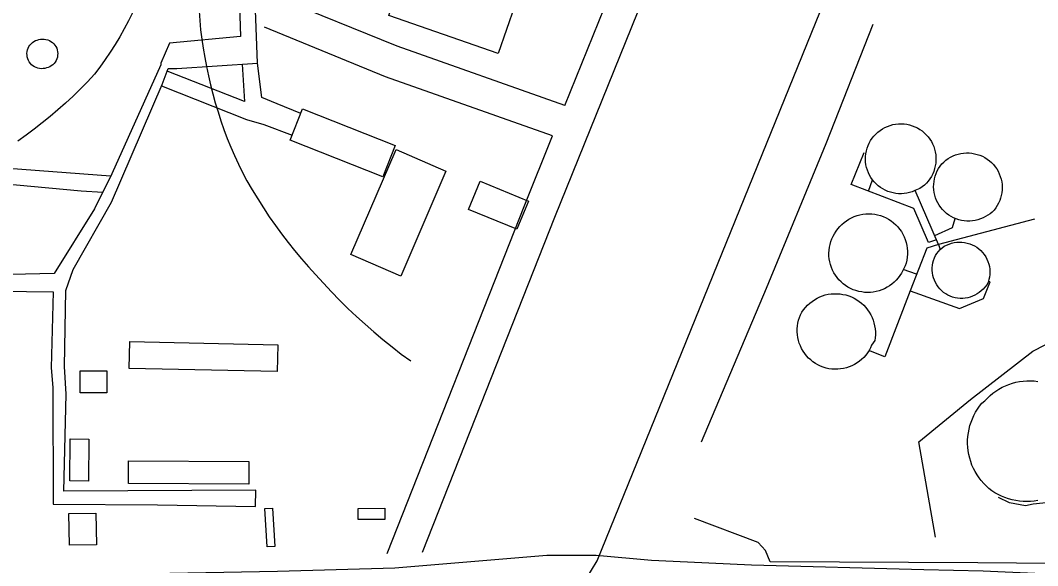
# Model space of a CAD drawing. Extents: x 3704301 to 3742427, y 506229 to 532009.
# Drawn here: x 3712396 to 3713333, y 522903 to 523406 of the extents above; entities that cross this region are included whole.
import ezdxf

# ---------------------------------------------------------------- set-up
doc = ezdxf.new("R2010")
doc.units = 0
for name, color, linetype in [('V-BLDG-OTLN', 7, 'Continuous'), ('V-DOMW-TANK', 7, 'Continuous'), ('V-RAIL-TRAK', 7, 'Continuous'), ('V-ROAD-CNTR', 7, 'Continuous'), ('V-TOPO-SHOR', 7, 'Continuous'), ('V-UTIL-LINE', 7, 'Continuous')]:
    doc.layers.add(name, color=color, linetype=linetype)

msp = doc.modelspace()

# ---------------------------------------------------------------- linework, layer by layer
at = {"layer": 'V-BLDG-OTLN'}
for points in [[(3712836.21, 523375.32), (3712735.67, 523410.45), (3712751.13, 523454.68), (3712851.66, 523419.56)], [(3712730.09, 523261.61), (3712644.65, 523295.36), (3712656.06, 523324.24), (3712741.5, 523290.5)], [(3712700.52, 523189.97), (3712742.14, 523286.73), (3712788.11, 523266.98), (3712746.5, 523170.2)], [(3712864.07, 523239.29), (3712853.38, 523213.36), (3712809.01, 523231.64), (3712819.7, 523257.57)], [(3712497.02, 523109.67), (3712633.31, 523106.69), (3712632.77, 523082.08), (3712496.48, 523085.06)], [(3712475.91, 523062.46), (3712451.39, 523062.4), (3712451.34, 523082.68), (3712475.86, 523082.74)], [(3712441.68, 522981.27), (3712442.05, 523019.94), (3712459.2, 523019.77), (3712458.82, 522981.1)], [(3712495.86, 522999.79), (3712606.69, 522999.11), (3712606.56, 522978.25), (3712495.74, 522978.92)], [(3712465.8, 522951.61), (3712466.34, 522922.38), (3712441.49, 522921.92), (3712440.95, 522951.16)], [(3712623.38, 522920.4), (3712621.41, 522955.76), (3712628.53, 522956.16), (3712630.5, 522920.79)], [(3712731.79, 522945.65), (3712707.26, 522945.59), (3712707.24, 522955.97), (3712731.76, 522956.03)]]:
    msp.add_lwpolyline(points, close=True, dxfattribs=at)
at = {"layer": 'V-DOMW-TANK'}
for points in [[(3712420.3, 523362.07), (3712418.71, 523361.62), (3712417.08, 523361.37), (3712415.44, 523361.32), (3712413.8, 523361.47), (3712412.19, 523361.81), (3712410.63, 523362.35), (3712409.15, 523363.07), (3712407.77, 523363.97), (3712406.5, 523365.03), (3712405.38, 523366.23), (3712404.41, 523367.56), (3712403.6, 523369), (3712402.98, 523370.53), (3712402.55, 523372.12), (3712402.31, 523373.75), (3712402.27, 523375.4), (3712402.44, 523377.04), (3712402.8, 523378.65), (3712403.35, 523380.21), (3712404.08, 523381.68), (3712404.99, 523383.05), (3712406.06, 523384.31), (3712407.27, 523385.42), (3712408.61, 523386.39), (3712410.06, 523387.18), (3712411.59, 523387.79), (3712413.19, 523388.21), (3712414.82, 523388.44), (3712416.46, 523388.47), (3712418.12, 523388.46), (3712419.77, 523388.25), (3712421.38, 523387.84), (3712422.92, 523387.23), (3712424.38, 523386.43), (3712425.73, 523385.46), (3712426.94, 523384.33), (3712428.01, 523383.06), (3712428.91, 523381.67), (3712429.63, 523380.17), (3712430.16, 523378.6), (3712430.49, 523376.97), (3712430.61, 523375.31), (3712430.53, 523373.66), (3712430.24, 523372.02), (3712429.76, 523370.43), (3712429.08, 523368.92), (3712428.21, 523367.5), (3712427.18, 523366.2), (3712426, 523365.04), (3712424.68, 523364.03), (3712423.24, 523363.19), (3712421.71, 523362.54)], [(3713219.91, 523248.91), (3713217.54, 523247.95), (3713215.1, 523247.18), (3713212.61, 523246.61), (3713210.09, 523246.24), (3713207.54, 523246.07), (3713204.99, 523246.1), (3713202.45, 523246.34), (3713199.93, 523246.77), (3713197.46, 523247.4), (3713195.04, 523248.23), (3713192.7, 523249.25), (3713190.44, 523250.45), (3713188.29, 523251.82), (3713186.25, 523253.36), (3713184.35, 523255.05), (3713182.58, 523256.89), (3713180.96, 523258.87), (3713179.5, 523260.97), (3713178.22, 523263.17), (3713177.11, 523265.47), (3713176.19, 523267.86), (3713175.46, 523270.3), (3713174.93, 523272.8), (3713174.6, 523275.33), (3713174.47, 523277.88), (3713174.54, 523280.43), (3713174.81, 523282.97), (3713175.29, 523285.48), (3713175.96, 523287.94), (3713176.84, 523290.38), (3713177.92, 523292.73), (3713179.18, 523295), (3713180.61, 523297.15), (3713182.22, 523299.19), (3713183.98, 523301.09), (3713185.89, 523302.85), (3713187.93, 523304.44), (3713190.09, 523305.87), (3713192.36, 523307.12), (3713194.72, 523308.19), (3713197.16, 523309.07), (3713199.66, 523309.74), (3713202.2, 523310.22), (3713204.78, 523310.5), (3713207.37, 523310.56), (3713209.96, 523310.42), (3713212.53, 523310.08), (3713215.06, 523309.53), (3713217.54, 523308.78), (3713219.96, 523307.84), (3713222.29, 523306.71), (3713224.52, 523305.39), (3713226.64, 523303.9), (3713228.63, 523302.25), (3713230.49, 523300.44), (3713232.2, 523298.49), (3713233.75, 523296.42), (3713235.12, 523294.22), (3713236.32, 523291.92), (3713237.33, 523289.54), (3713238.15, 523287.08), (3713238.77, 523284.56), (3713239.18, 523282), (3713239.39, 523279.42), (3713239.4, 523276.83), (3713239.2, 523274.24), (3713238.79, 523271.68), (3713238.18, 523269.17), (3713237.37, 523266.7), (3713236.37, 523264.31), (3713235.18, 523262.01), (3713233.81, 523259.81), (3713232.27, 523257.73), (3713230.57, 523255.77), (3713228.72, 523253.96), (3713226.73, 523252.3), (3713224.62, 523250.8)], [(3713285.04, 523225.01), (3713282.78, 523223.83), (3713280.43, 523222.84), (3713278, 523222.04), (3713275.53, 523221.43), (3713273.01, 523221.03), (3713270.47, 523220.83), (3713267.92, 523220.83), (3713265.37, 523221.03), (3713262.86, 523221.44), (3713260.38, 523222.04), (3713257.96, 523222.85), (3713255.61, 523223.84), (3713253.34, 523225.01), (3713251.18, 523226.36), (3713249.13, 523227.89), (3713247.21, 523229.57), (3713245.43, 523231.4), (3713243.8, 523233.36), (3713242.34, 523235.45), (3713241.04, 523237.65), (3713239.92, 523239.94), (3713238.99, 523242.32), (3713238.25, 523244.76), (3713237.71, 523247.25), (3713237.37, 523249.78), (3713237.23, 523252.33), (3713237.3, 523254.88), (3713237.57, 523257.42), (3713238.04, 523259.93), (3713238.71, 523262.39), (3713239.57, 523264.79), (3713240.63, 523267.12), (3713241.86, 523269.35), (3713243.27, 523271.48), (3713244.84, 523273.49), (3713246.65, 523275.28), (3713248.58, 523276.92), (3713250.65, 523278.4), (3713252.82, 523279.71), (3713255.09, 523280.85), (3713257.45, 523281.8), (3713259.87, 523282.57), (3713262.35, 523283.14), (3713264.86, 523283.51), (3713267.39, 523283.68), (3713269.94, 523283.65), (3713272.46, 523283.42), (3713274.97, 523282.99), (3713277.43, 523282.36), (3713279.83, 523281.55), (3713282.17, 523280.54), (3713284.41, 523279.35), (3713286.56, 523277.99), (3713288.59, 523276.46), (3713290.49, 523274.78), (3713292.25, 523272.95), (3713293.86, 523270.99), (3713295.32, 523268.9), (3713296.6, 523266.71), (3713297.7, 523264.42), (3713298.62, 523262.05), (3713299.35, 523259.62), (3713299.89, 523257.14), (3713300.23, 523254.62), (3713300.36, 523252.08), (3713300.3, 523249.54), (3713300.03, 523247.02), (3713299.57, 523244.52), (3713298.91, 523242.07), (3713298.05, 523239.67), (3713297.01, 523237.35), (3713295.79, 523235.12), (3713294.4, 523233), (3713292.84, 523230.99), (3713291.13, 523229.11), (3713289.28, 523227.38)], [(3713208.76, 523175.31), (3713207.51, 523172.93), (3713206.08, 523170.65), (3713204.48, 523168.49), (3713202.73, 523166.45), (3713200.82, 523164.54), (3713198.78, 523162.79), (3713196.61, 523161.2), (3713194.33, 523159.77), (3713191.95, 523158.52), (3713189.48, 523157.45), (3713186.94, 523156.57), (3713184.34, 523155.88), (3713181.69, 523155.4), (3713179.02, 523155.11), (3713176.33, 523155.02), (3713173.64, 523155.14), (3713170.97, 523155.46), (3713168.33, 523155.97), (3713165.73, 523156.69), (3713163.2, 523157.59), (3713160.74, 523158.69), (3713158.37, 523159.97), (3713156.11, 523161.42), (3713153.96, 523163.04), (3713151.94, 523164.81), (3713150.05, 523166.73), (3713148.32, 523168.79), (3713146.74, 523170.98), (3713145.35, 523173.27), (3713144.12, 523175.67), (3713143.07, 523178.15), (3713142.21, 523180.7), (3713141.56, 523183.31), (3713141.09, 523185.96), (3713140.83, 523188.64), (3713140.77, 523191.33), (3713140.91, 523194.01), (3713141.26, 523196.68), (3713141.8, 523199.32), (3713142.54, 523201.9), (3713143.47, 523204.42), (3713144.6, 523206.87), (3713145.9, 523209.23), (3713147.37, 523211.48), (3713148.97, 523213.7), (3713150.73, 523215.8), (3713152.65, 523217.76), (3713154.71, 523219.57), (3713156.9, 523221.21), (3713159.21, 523222.68), (3713161.63, 523223.98), (3713164.14, 523225.08), (3713166.73, 523225.99), (3713169.38, 523226.69), (3713172.07, 523227.2), (3713174.8, 523227.49), (3713177.53, 523227.58), (3713180.27, 523227.46), (3713182.99, 523227.13), (3713185.68, 523226.59), (3713188.32, 523225.86), (3713190.9, 523224.92), (3713193.39, 523223.78), (3713195.79, 523222.46), (3713198.09, 523220.96), (3713200.26, 523219.29), (3713202.3, 523217.46), (3713204.2, 523215.48), (3713205.93, 523213.36), (3713207.5, 523211.11), (3713208.9, 523208.76), (3713210.11, 523206.3), (3713211.13, 523203.75), (3713211.95, 523201.14), (3713212.57, 523198.47), (3713212.99, 523195.76), (3713213.19, 523193.03), (3713213.19, 523190.29), (3713212.98, 523187.55), (3713212.56, 523184.84), (3713211.94, 523182.17), (3713211.11, 523179.56)], [(3713284.25, 523159.93), (3713282.73, 523158.14), (3713281.06, 523156.48), (3713279.25, 523154.98), (3713277.32, 523153.64), (3713275.28, 523152.47), (3713273.15, 523151.49), (3713270.93, 523150.69), (3713268.66, 523150.09), (3713266.34, 523149.69), (3713263.99, 523149.5), (3713261.64, 523149.51), (3713259.3, 523149.73), (3713256.98, 523150.14), (3713254.71, 523150.76), (3713252.51, 523151.58), (3713250.38, 523152.58), (3713248.35, 523153.76), (3713246.43, 523155.12), (3713244.64, 523156.64), (3713242.98, 523158.31), (3713241.47, 523160.12), (3713240.13, 523162.05), (3713238.97, 523164.09), (3713237.98, 523166.23), (3713237.19, 523168.44), (3713236.59, 523170.72), (3713236.19, 523173.03), (3713236, 523175.38), (3713236.01, 523177.73), (3713236.22, 523180.07), (3713236.64, 523182.38), (3713237.26, 523184.65), (3713238.08, 523186.86), (3713239.08, 523188.98), (3713240.26, 523191.01), (3713241.62, 523192.93), (3713243.14, 523194.73), (3713245.04, 523196.23), (3713247.07, 523197.56), (3713249.2, 523198.71), (3713251.43, 523199.67), (3713253.73, 523200.43), (3713256.09, 523200.99), (3713258.48, 523201.34), (3713260.91, 523201.48), (3713263.33, 523201.41), (3713265.74, 523201.12), (3713268.11, 523200.63), (3713270.44, 523199.93), (3713272.69, 523199.03), (3713274.85, 523197.94), (3713276.92, 523196.67), (3713278.86, 523195.22), (3713280.67, 523193.6), (3713282.33, 523191.83), (3713283.83, 523189.93), (3713285.16, 523187.9), (3713286.31, 523185.77), (3713287.27, 523183.54), (3713288.03, 523181.24), (3713288.58, 523178.88), (3713288.93, 523176.48), (3713289.07, 523174.06), (3713288.99, 523171.64), (3713288.7, 523169.23), (3713288.21, 523166.86), (3713287.5, 523164.54), (3713286.6, 523162.29)], [(3713180.16, 523106.39), (3713179.05, 523103.93), (3713177.76, 523101.57), (3713176.29, 523099.31), (3713174.66, 523097.17), (3713172.87, 523095.15), (3713170.93, 523093.28), (3713168.85, 523091.56), (3713166.66, 523090), (3713164.35, 523088.61), (3713161.94, 523087.4), (3713159.44, 523086.38), (3713156.88, 523085.55), (3713154.26, 523084.91), (3713151.6, 523084.48), (3713148.91, 523084.24), (3713146.22, 523084.22), (3713143.53, 523084.39), (3713140.86, 523084.77), (3713138.23, 523085.35), (3713135.65, 523086.12), (3713133.13, 523087.09), (3713130.7, 523088.25), (3713128.35, 523089.58), (3713126.12, 523091.09), (3713124.01, 523092.77), (3713122.03, 523094.6), (3713120.2, 523096.58), (3713118.52, 523098.68), (3713117, 523100.91), (3713115.66, 523103.25), (3713114.5, 523105.68), (3713113.52, 523108.19), (3713112.74, 523110.77), (3713112.16, 523113.4), (3713111.77, 523116.07), (3713111.59, 523118.76), (3713111.62, 523121.46), (3713111.84, 523124.14), (3713112.27, 523126.8), (3713112.9, 523129.42), (3713113.73, 523131.98), (3713114.75, 523134.48), (3713115.95, 523136.89), (3713117.5, 523139.15), (3713119.21, 523141.28), (3713121.08, 523143.28), (3713123.08, 523145.13), (3713125.22, 523146.83), (3713127.49, 523148.36), (3713129.86, 523149.73), (3713132.32, 523150.91), (3713134.87, 523151.9), (3713137.48, 523152.7), (3713140.15, 523153.31), (3713142.85, 523153.71), (3713145.58, 523153.92), (3713148.31, 523153.92), (3713151.03, 523153.71), (3713153.73, 523153.3), (3713156.4, 523152.7), (3713159.01, 523151.89), (3713161.56, 523150.9), (3713164.02, 523149.71), (3713166.39, 523148.35), (3713168.65, 523146.81), (3713170.79, 523145.11), (3713172.8, 523143.26), (3713174.66, 523141.25), (3713176.37, 523139.12), (3713177.92, 523136.87), (3713179.29, 523134.51), (3713180.48, 523132.05), (3713181.49, 523129.51), (3713182.3, 523126.9), (3713182.92, 523124.23), (3713183.34, 523121.53), (3713183.56, 523118.81), (3713183.56, 523116.07), (3713183.38, 523113.35), (3713182.98, 523110.64)]]:
    msp.add_lwpolyline(points, close=True, dxfattribs=at)
for points in [[(3713274.3, 523041.65), (3713275.89, 523044.62), (3713277.65, 523047.49), (3713279.58, 523050.24), (3713281.68, 523052.88), (3713284.5, 523055.24), (3713286.81, 523057.7), (3713289.26, 523060.01), (3713291.85, 523062.16), (3713294.57, 523064.15), (3713297.41, 523065.97), (3713300.35, 523067.61), (3713303.4, 523069.06), (3713306.52, 523070.32), (3713309.72, 523071.38), (3713312.98, 523072.24), (3713316.29, 523072.9), (3713319.63, 523073.36), (3713322.99, 523073.6), (3713326.36, 523073.63), (3713329.72, 523073.46), (3713333.07, 523073.08)], [(3713270.65, 523032.25), (3713271.68, 523035.46), (3713272.9, 523038.59), (3713274.3, 523041.65)], [(3713333.33, 522963.13), (3713329.94, 522962.61), (3713326.52, 522962.29), (3713323.09, 522962.18), (3713319.66, 522962.28), (3713316.25, 522962.59), (3713312.85, 522963.1), (3713309.5, 522963.82), (3713306.19, 522964.74), (3713302.95, 522965.87), (3713299.78, 522967.18), (3713296.7, 522968.69), (3713293.71, 522970.39), (3713290.83, 522972.26), (3713288.2, 522974.35), (3713285.7, 522976.6), (3713283.34, 522979), (3713281.13, 522981.54), (3713279.07, 522984.2), (3713277.18, 522986.99), (3713275.46, 522989.88), (3713273.92, 522992.87), (3713272.56, 522995.95), (3713271.39, 522999.11), (3713270.42, 523002.33), (3713269.64, 523005.61), (3713269.06, 523008.92), (3713268.68, 523012.26), (3713268.5, 523015.62), (3713268.53, 523018.99), (3713268.76, 523022.35), (3713269.19, 523025.68), (3713269.82, 523028.99), (3713270.65, 523032.25)]]:
    msp.add_lwpolyline(points, dxfattribs=at)
at = {"layer": 'V-RAIL-TRAK'}
for points in [[(3712499.58, 523412.82), (3712495.8, 523405.37), (3712491.84, 523398.02), (3712487.69, 523390.76), (3712483.37, 523383.62), (3712478.87, 523376.58), (3712474.19, 523369.66), (3712469.35, 523362.85), (3712464.34, 523356.17), (3712457.94, 523349.3), (3712451.39, 523342.59), (3712444.68, 523336.03), (3712437.82, 523329.62), (3712430.82, 523323.38), (3712423.67, 523317.29), (3712416.39, 523311.38), (3712408.97, 523305.63), (3712401.42, 523300.06), (3712393.75, 523294.66)], [(3712560.75, 523414.43), (3712561.38, 523405.84), (3712562.23, 523397.26), (3712563.27, 523388.7), (3712564.53, 523380.17), (3712565.99, 523371.68), (3712567.66, 523363.22), (3712569.52, 523354.8), (3712571.39, 523346.4), (3712573.46, 523338.04), (3712575.73, 523329.73), (3712578.2, 523321.48), (3712580.85, 523313.29), (3712583.7, 523305.16), (3712586.75, 523297.11), (3712589.98, 523289.12), (3712593.4, 523281.22), (3712597.01, 523273.4), (3712600.81, 523265.67), (3712604.78, 523258.03), (3712609.68, 523249.58), (3712614.76, 523241.24), (3712620.01, 523233.01), (3712625.43, 523224.89), (3712631.02, 523216.89), (3712636.78, 523209), (3712642.71, 523201.24), (3712648.79, 523193.61), (3712655.04, 523186.1), (3712661.44, 523178.73), (3712667.99, 523171.49), (3712675.22, 523163.48), (3712682.6, 523155.62), (3712690.14, 523147.9), (3712697.83, 523140.34), (3712705.66, 523132.92), (3712713.65, 523125.67), (3712721.78, 523118.58), (3712730.04, 523111.65), (3712738.45, 523104.89), (3712746.98, 523098.29), (3712755.65, 523091.87)]]:
    msp.add_lwpolyline(points, dxfattribs=at)
at = {"layer": 'V-ROAD-CNTR'}
for points in [[(3712799.02, 522839.49), (3712800.9, 522840.4), (3712813.97, 522848.07), (3712831.06, 522853.22), (3712867.05, 522863.17), (3712894.7, 522872.22), (3712907.52, 522880.17), (3712917.08, 522890.34), (3712927.23, 522907.49), (3713724.98, 524874.05)], [(3712766.59, 522915.47), (3712888.48, 523224.6), (3713013.96, 523535.49)], [(3712897.6, 523327.35), (3712965.52, 523495.63)], [(3712897.6, 523327.35), (3712743.26, 523382.01), (3712632.28, 523427.32)], [(3712886.36, 523299.5), (3712732.57, 523353.97), (3712620.94, 523399.54)], [(3712733.89, 522914.32), (3712860.62, 523235.71), (3712886.36, 523299.5)], [(3713556.27, 522890.69), (3713437.59, 522892.09), (3713339.44, 522895.38), (3713330.34, 522895.83), (3713282.74, 522898.2), (3713228.34, 522899.25), (3713069.41, 522903.58), (3713010.43, 522906.44), (3712977.33, 522908.05), (3712926.38, 522912.58), (3712880.89, 522912.47), (3712741.02, 522900.92), (3712633.06, 522897.73), (3712451.2, 522894.36), (3712319.52, 522895.05), (3712296.9, 522895.17), (3712220.83, 522894.98), (3712118.55, 522894.74), (3711937.76, 522901.37), (3711838.92, 522903.49), (3711778.99, 522907.11)]]:
    msp.add_lwpolyline(points, dxfattribs=at)
at = {"layer": 'V-TOPO-SHOR'}
msp.add_lwpolyline([(3713023.54, 523017.25), (3713083.2, 523158.94), (3713138.22, 523292.46), (3713181.65, 523402.54)], dxfattribs=at)
at = {"layer": 'V-UTIL-LINE'}
for p, q in [((3713177.15, 523248.53), (3713181.03, 523258.79)), ((3713241.81, 523199.4), (3713220.16, 523249.01)), ((3713221.46, 523171.87), (3713209.22, 523176.14))]:
    msp.add_line(p, q, dxfattribs=at)
for points in [[(3712640.29, 523680.99), (3712612.65, 523592.25), (3712593.85, 523538.73), (3712595.85, 523491.88), (3712595.87, 523486.68), (3712598.94, 523391.09), (3712533.64, 523384.78), (3712525.64, 523366.3), (3712525.64, 523364.88), (3712480.45, 523264.44), (3712464.44, 523232.22), (3712427.19, 523172.5), (3712360.94, 523170.92), (3712193.87, 523174.31), (3712105.84, 523175.52), (3712102.04, 523178.82), (3712103.39, 523209.59), (3712109.53, 523215.28), (3712110.3, 523286.27), (3712111.22, 523299.05), (3712105.03, 523313.71), (3712120.99, 523370.54), (3712204.33, 523348.97), (3712228.3, 523342.46)], [(3712479.33, 523262.2), (3712303.42, 523275.38), (3712239.04, 523280.9), (3712241.4, 523285.64), (3712254.88, 523386.48), (3712265.09, 523472.64), (3712264.11, 523486.36), (3712259.85, 523485.4), (3712270.08, 523561.62), (3712273.39, 523565.41), (3712291.24, 523619.88), (3712312.04, 523629.87), (3712411.04, 523594.14)], [(3711888.11, 523580.11), (3711965.33, 523551.43), (3712067.16, 523515.23), (3712221.57, 523463.07), (3712240.99, 523456.49), (3712233.1, 523391.16), (3712222.94, 523287.96), (3712222, 523285.12), (3712220.15, 523267.6), (3712332.81, 523257.93), (3712332.8, 523259.83), (3712452.09, 523248.76), (3712472.03, 523247.49)], [(3712254.01, 523157.89), (3712426.28, 523155.46), (3712424.56, 523085.41), (3712426.02, 523067.43), (3712426.28, 522960), (3712522.35, 522959.29), (3712612.75, 522957.61), (3712613.19, 522972.76), (3712436.19, 522971.86), (3712438.34, 523061.31), (3712436.86, 523086.86), (3712438.11, 523156.91), (3712444.69, 523176.33), (3712480.04, 523238.41), (3712526.63, 523346.9), (3712532.27, 523361.58), (3712540.32, 523361.6), (3712614.61, 523366.51), (3712610.57, 523472.51)], [(3712600.44, 523365.58), (3712602.62, 523330.95), (3712531.3, 523359.05)], [(3712654.44, 523320.14), (3712632.57, 523329.07), (3712618.66, 523334.91), (3712614.61, 523366.51)], [(3713238.94, 522929.29), (3713223.59, 523017.28), (3713271.29, 523056.2), (3713328.46, 523100.83), (3713386.59, 523130.78), (3713401.71, 523144.54), (3713418.18, 523182.44), (3713410.56, 523204.19), (3713436.43, 523269.09), (3713474.07, 523362.89), (3713476.49, 523367.76)], [(3712526.06, 523345.57), (3712604.43, 523314.4), (3712620.29, 523309.94), (3712646.51, 523300.07)], [(3713239.99, 523203.57), (3713232.56, 523201), (3713218.98, 523232.47), (3713161.21, 523254.64), (3713173.27, 523284.02)], [(3713238.3, 523207.45), (3713254.71, 523214.92), (3713257.16, 523223.18)], [(3713330, 523222.5), (3713241.81, 523199.4), (3713243.21, 523194.79)], [(3713241.81, 523199.4), (3713230.86, 523195.85), (3713215.5, 523156.68), (3713261.13, 523140.15), (3713283.02, 523149.6), (3713289.44, 523164.87), (3713287.74, 523165.31)], [(3713693.66, 523165.59), (3713683.79, 523135.28), (3713630.16, 522999.79), (3713612.27, 522961.42), (3713449.47, 522961.97), (3713403.09, 522961.86), (3713402.64, 522951.92), (3713346.77, 522961.73), (3713328.79, 522959.79), (3713321.7, 522958.36), (3713307.02, 522961.16), (3713297.07, 522965.87)], [(3713215.5, 523156.68), (3713192.16, 523095.76), (3713177.63, 523101.37)], [(3714056.22, 522950.65), (3713895.33, 522942.22), (3713693.75, 522929.43), (3713623.72, 522924.06), (3713607.69, 522900.83), (3713420.26, 522904.64), (3713277.81, 522905.72), (3713086.61, 522906.68), (3713082.32, 522917.08), (3713075.68, 522924.64), (3713016.94, 522946.74)]]:
    msp.add_lwpolyline(points, dxfattribs=at)

doc.saveas('drawing.dxf')
